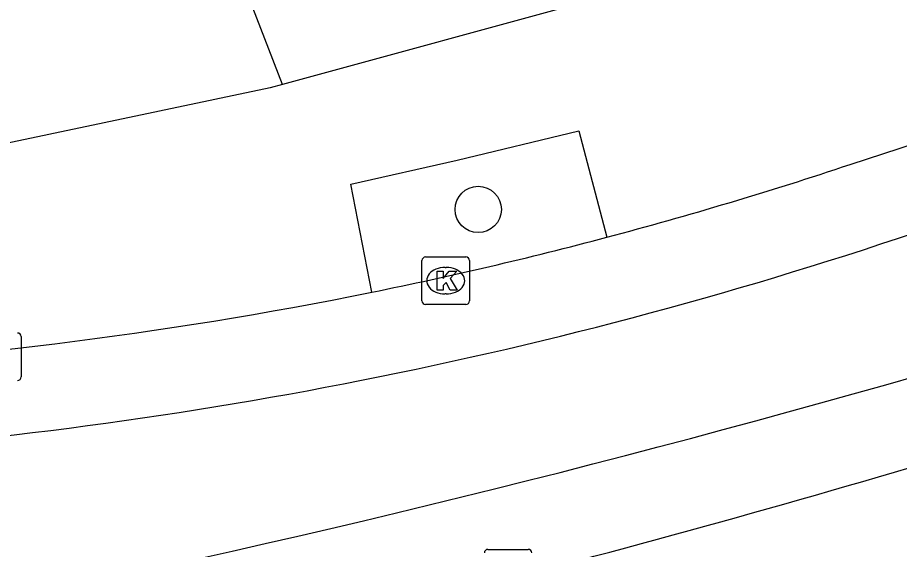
# Model space of a CAD drawing. Extents: x 160664 to 161506, y 382245 to 383288.
# Drawn here: x 161061.09 to 161079.7, y 382932.82 to 382944.04 of the extents above; entities that cross this region are included whole.
import ezdxf

# ---------------------------------------------------------------- set-up
doc = ezdxf.new("R2010")
doc.units = 0
for name, color, linetype in [('IMGEO_Boom', 7, 'Continuous'), ('IMGEO_Kolk', 7, 'Continuous'), ('IMGEO_Pand', 7, 'Continuous'), ('IMGEO_Rijbaan_lokaal_gesloten', 7, 'Continuous'), ('IMGEO_Voetpad_open', 7, 'Continuous')]:
    doc.layers.add(name, color=color, linetype=linetype)

msp = doc.modelspace()

# ---------------------------------------------------------------- linework, layer by layer
at = {"layer": 'IMGEO_Boom'}
msp.add_circle((161070.809, 382939.994), 0.489, dxfattribs=at)
at = {"layer": 'IMGEO_Kolk'}
for p, q in [((161069.697, 382938.99), (161070.549, 382938.99)), ((161069.622, 382938.064), (161069.622, 382938.916)), ((161070.623, 382938.916), (161070.623, 382938.064)), ((161070.11, 382938.77), (161070.135, 382938.77)), ((161070.133, 382938.21), (161070.108, 382938.21)), ((161070.549, 382937.99), (161069.697, 382937.99)), ((161061.163, 382937.311), (161061.163, 382936.459)), ((161071.013, 382932.82), (161071.865, 382932.82))]:
    msp.add_line(p, q, dxfattribs=at)
for points in [[(161069.697, 382938.99), (161070.549, 382938.99)], [(161069.622, 382938.064), (161069.622, 382938.916)], [(161070.623, 382938.916), (161070.623, 382938.064)], [(161069.943, 382938.69), (161070.066, 382938.69), (161070.066, 382938.539), (161070.196, 382938.69), (161070.36, 382938.69), (161070.214, 382938.539), (161070.367, 382938.29), (161070.215, 382938.29), (161070.13, 382938.454), (161070.066, 382938.387), (161070.066, 382938.29), (161069.943, 382938.29), (161069.943, 382938.69)], [(161070.549, 382937.99), (161069.697, 382937.99)], [(161061.163, 382937.311), (161061.163, 382936.459)], [(161071.013, 382932.82), (161071.865, 382932.82)]]:
    msp.add_lwpolyline(points, dxfattribs=at)
for centre, start, end in [((161069.699, 382938.914), 91.552, 178.448), ((161069.699, 382938.914), 91.552, 178.448), ((161070.547, 382938.914), 1.552, 88.448), ((161070.547, 382938.914), 1.552, 88.448), ((161069.699, 382938.066), 181.552, 268.448), ((161069.699, 382938.066), 181.552, 268.448), ((161070.547, 382938.066), 271.552, 358.448), ((161070.547, 382938.066), 271.552, 358.448), ((161061.087, 382937.309), 1.552, 88.448), ((161061.087, 382937.309), 1.552, 88.448), ((161061.087, 382936.461), 271.552, 358.448), ((161061.087, 382936.461), 271.552, 358.448), ((161071.015, 382932.744), 91.552, 178.448), ((161071.015, 382932.744), 91.552, 178.448), ((161071.863, 382932.744), 1.552, 88.448), ((161071.863, 382932.744), 1.552, 88.448)]:
    msp.add_arc(centre, 0.0765, start, end, dxfattribs=at)
for centre, major_axis, ratio, start_param, end_param in [((161070.109, 382938.49), (-0.387, 0.002), 0.722429, 4.712389, 7.853982), ((161070.134, 382938.49), (-0.39, 0.002), 0.717154, 1.570796, 4.712389)]:
    msp.add_ellipse(centre, major_axis=major_axis, ratio=ratio, start_param=start_param, end_param=end_param, dxfattribs=at)
at = {"layer": 'IMGEO_Pand'}
for points in [[(161066.681, 382942.633), (161063.729, 382950.257), (161063.372, 382951.017), (161062.872, 382952.464), (161061.639, 382955.575), (161060.836, 382957.651)], [(161073.385, 382944.464), (161066.681, 382942.633)], [(161066.681, 382942.633), (161066.415, 382942.56), (161060.576, 382941.33)]]:
    msp.add_lwpolyline(points, dxfattribs=at)
at = {"layer": 'IMGEO_Rijbaan_lokaal_gesloten'}
msp.add_lwpolyline([(161078.659, 382940.942), (161096.277, 382946.705), (161099.951, 382948.027)], dxfattribs=at)
for centre, radius, start, end in [((161007.021, 383191.848), 265.609, 280.74798, 290.57512), ((161051.495, 383022.496), 85.959, 284.84969, 288.4218), ((161050.326, 383027.378), 92.757, 273.47322, 288.93319), ((161051.513, 383022.26), 85.726, 281.47093, 284.87884), ((161051.441, 383022.588), 86.062, 272.45374, 281.4739), ((161005.302, 383187.646), 263.871, 284.24551, 286.65276)]:
    msp.add_arc(centre, radius, start, end, dxfattribs=at)
at = {"layer": 'IMGEO_Voetpad_open'}
msp.add_lwpolyline([(161068.561, 382938.246), (161068.118, 382940.524), (161070.368, 382941.036), (161072.935, 382941.655), (161073.525, 382939.408)], dxfattribs=at)

doc.saveas('drawing.dxf')
